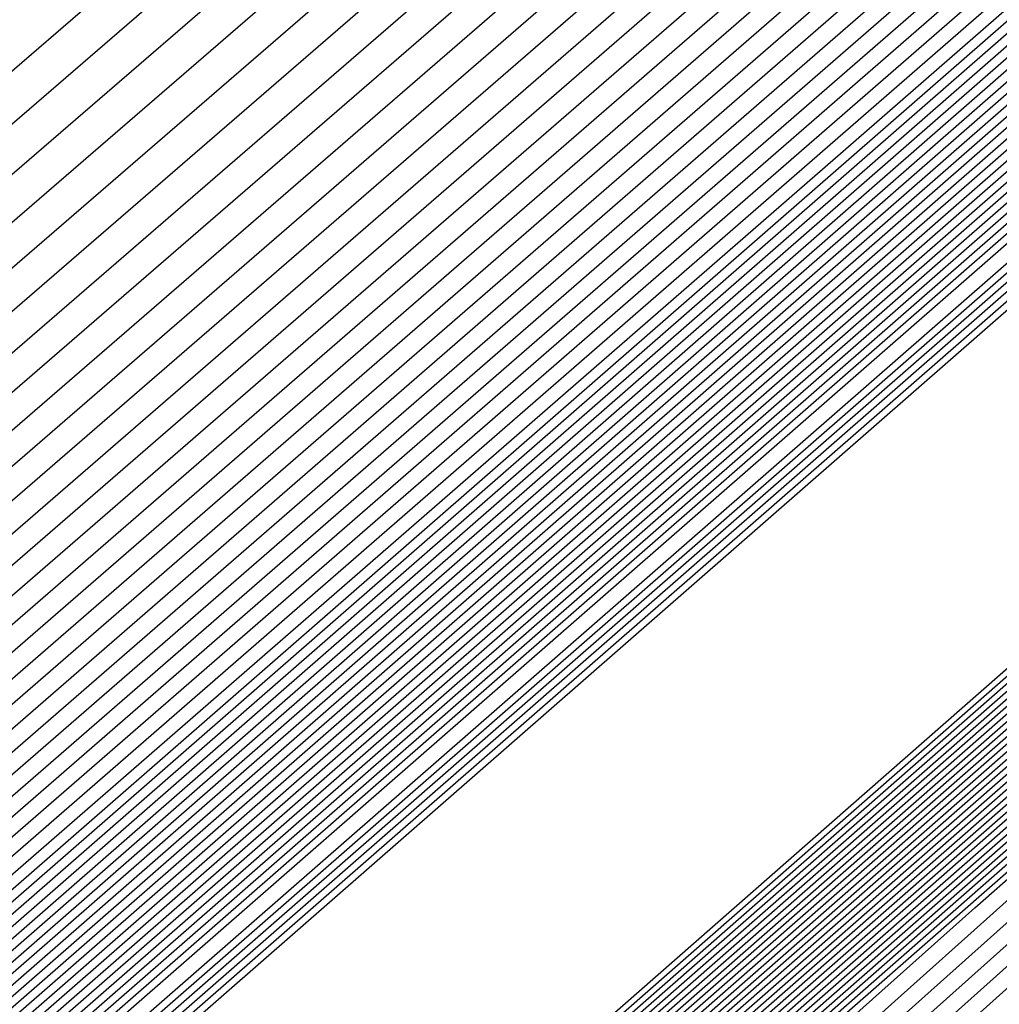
# Model space of a CAD drawing. Extents: x 3249832 to 3255657, y 13789405 to 13793316.
# Tile 737 of 1056: x 3253206.571 to 3253206.699, y 13791255.981 to 13791256.11. Entities that reach past the tile are written whole.
import ezdxf

# ---------------------------------------------------------------- set-up
doc = ezdxf.new("R2010")
doc.units = 0
doc.header["$LTSCALE"] = 100
doc.header["$MEASUREMENT"] = 0
for name, color, linetype in [('GRATIO_03231_CON', 1, 'CONTINUOUS'), ('GRATIO_0323_ICON', 1, 'CONTINUOUS'), ('TARGETS_EAST', 7, 'CONTINUOUS')]:
    doc.layers.add(name, color=color, linetype=linetype)

# ---------------------------------------------------------------- blocks, each defined once
blk = doc.blocks.new('Gratio_032316_contours')
at = {"layer": 'GRATIO_03231_CON', "color": 1, "linetype": 'Continuous', "flags": 128}
for points in [[(3253179.55027, 13791232.39503), (3253186.87441, 13791238.77001), (3253201.4775, 13791251.51898), (3253219.20823, 13791267.00714), (3253234.45763, 13791280.32933), (3253243.00028, 13791287.79153), (3253246.14511, 13791290.5444), (3253246.5846, 13791290.94974), (3253247.02187, 13791291.379), (3253250.20254, 13791294.24212), (3253258.88285, 13791301.95866), (3253274.44262, 13791315.73867), (3253292.7559, 13791331.95413), (3253308.32028, 13791345.76753)], [(3253180.16544, 13791232.93802), (3253187.28488, 13791239.13155), (3253201.72516, 13791251.73678), (3253219.33902, 13791267.12228), (3253234.51314, 13791280.37862), (3253243.01644, 13791287.80647), (3253246.14668, 13791290.54676), (3253246.58389, 13791290.95054), (3253247.01645, 13791291.37639), (3253250.16633, 13791294.21318), (3253258.7639, 13791301.85732), (3253274.17605, 13791315.50724), (3253292.31584, 13791331.56933), (3253307.73285, 13791345.25198)], [(3253180.78061, 13791233.481), (3253187.69534, 13791239.49309), (3253201.97282, 13791251.95458), (3253219.46981, 13791267.23741), (3253234.56866, 13791280.42791), (3253243.03259, 13791287.8214), (3253246.14825, 13791290.54912), (3253246.58317, 13791290.95133), (3253247.01103, 13791291.37378), (3253250.13013, 13791294.18424), (3253258.64495, 13791301.75599), (3253273.90947, 13791315.27582), (3253291.87577, 13791331.18453), (3253307.14542, 13791344.73643)], [(3253181.39578, 13791234.02399), (3253188.1058, 13791239.85463), (3253202.22048, 13791252.17237), (3253219.6006, 13791267.35254), (3253234.62418, 13791280.4772), (3253243.04874, 13791287.83633), (3253246.14982, 13791290.55149), (3253246.58246, 13791290.95213), (3253247.00561, 13791291.37117), (3253250.09393, 13791294.15529), (3253258.526, 13791301.65465), (3253273.6429, 13791315.0444), (3253291.4357, 13791330.79973), (3253306.55799, 13791344.22088)], [(3253182.62612, 13791235.10996), (3253188.92672, 13791240.5777), (3253202.71581, 13791252.60797), (3253219.86218, 13791267.58281), (3253234.73522, 13791280.57579), (3253243.08105, 13791287.8662), (3253246.15297, 13791290.55621), (3253246.58103, 13791290.95372), (3253246.99477, 13791291.36594), (3253250.02153, 13791294.09741), (3253258.2881, 13791301.45198), (3253273.10975, 13791314.58156), (3253290.55557, 13791330.03014), (3253305.38313, 13791343.18978)], [(3253183.24129, 13791235.65295), (3253189.33718, 13791240.93924), (3253202.96347, 13791252.82577), (3253219.99297, 13791267.69794), (3253234.79073, 13791280.62508), (3253243.0972, 13791287.88113), (3253246.15454, 13791290.55858), (3253246.58032, 13791290.95452), (3253246.98935, 13791291.36333), (3253249.98532, 13791294.06847), (3253258.16915, 13791301.35065), (3253272.84317, 13791314.35013), (3253290.11551, 13791329.64534), (3253304.7957, 13791342.67423)], [(3253189.74764, 13791241.30078), (3253203.21113, 13791253.04357), (3253220.12376, 13791267.81308), (3253234.84625, 13791280.67437), (3253243.11336, 13791287.89607), (3253246.15611, 13791290.56094), (3253246.57961, 13791290.95531), (3253246.98393, 13791291.36072), (3253249.94912, 13791294.03953), (3253258.05019, 13791301.24931), (3253272.5766, 13791314.11871), (3253289.67544, 13791329.26055), (3253304.20827, 13791342.15868)], [(3253190.1581, 13791241.66232), (3253203.45879, 13791253.26136), (3253220.25455, 13791267.92821), (3253234.90177, 13791280.72366), (3253243.12951, 13791287.911), (3253246.15768, 13791290.5633), (3253246.57889, 13791290.95611), (3253246.97851, 13791291.35811), (3253249.91292, 13791294.01058), (3253257.93124, 13791301.14798), (3253272.31002, 13791313.88729), (3253289.23538, 13791328.87575), (3253303.62084, 13791341.64313)], [(3253190.97902, 13791242.38539), (3253203.95411, 13791253.69696), (3253220.51613, 13791268.15847), (3253235.01281, 13791280.82224), (3253243.16182, 13791287.94087), (3253246.16082, 13791290.56803), (3253246.57747, 13791290.9577), (3253246.96767, 13791291.35288), (3253249.84051, 13791293.9527), (3253257.69334, 13791300.94531), (3253271.77687, 13791313.42445), (3253288.35525, 13791328.10615), (3253302.44598, 13791340.61203)], [(3253191.38948, 13791242.74693), (3253204.20177, 13791253.91476), (3253220.64692, 13791268.27361), (3253235.06832, 13791280.87154), (3253243.17797, 13791287.9558), (3253246.1624, 13791290.57039), (3253246.57675, 13791290.9585), (3253246.96225, 13791291.35027), (3253249.80431, 13791293.92376), (3253257.57439, 13791300.84397), (3253271.51029, 13791313.19303), (3253287.91518, 13791327.72135), (3253301.85855, 13791340.09648)], [(3253191.79994, 13791243.10847), (3253204.44943, 13791254.13256), (3253220.77772, 13791268.38874), (3253235.12384, 13791280.92083), (3253243.19412, 13791287.97073), (3253246.16397, 13791290.57276), (3253246.57604, 13791290.95929), (3253246.95683, 13791291.34766), (3253249.76811, 13791293.89481), (3253257.45544, 13791300.74264), (3253271.24372, 13791312.9616), (3253287.47511, 13791327.33655), (3253301.27112, 13791339.58093)], [(3253192.2104, 13791243.47001), (3253204.69709, 13791254.35035), (3253220.90851, 13791268.50387), (3253235.17936, 13791280.97012), (3253243.21028, 13791287.98567), (3253246.16554, 13791290.57512), (3253246.57533, 13791290.96009), (3253246.95142, 13791291.34505), (3253249.73191, 13791293.86587), (3253257.33649, 13791300.6413), (3253270.97714, 13791312.73018), (3253287.03505, 13791326.95176), (3253300.68369, 13791339.06538)], [(3253193.03132, 13791244.19308), (3253205.19242, 13791254.78595), (3253221.17009, 13791268.73414), (3253235.29039, 13791281.0687), (3253243.24258, 13791288.01553), (3253246.16868, 13791290.57985), (3253246.5739, 13791290.96168), (3253246.94058, 13791291.33982), (3253249.6595, 13791293.80799), (3253257.09858, 13791300.43863), (3253270.44399, 13791312.26734), (3253286.15492, 13791326.18216), (3253299.50883, 13791338.03428)], [(3253193.44178, 13791244.55462), (3253205.44008, 13791255.00375), (3253221.30088, 13791268.84927), (3253235.34591, 13791281.11799), (3253243.25874, 13791288.03047), (3253246.17025, 13791290.58221), (3253246.57319, 13791290.96248), (3253246.93516, 13791291.33721), (3253249.6233, 13791293.77904), (3253256.97963, 13791300.3373), (3253270.17741, 13791312.03592), (3253285.71485, 13791325.79737), (3253298.92139, 13791337.51873)], [(3253193.85224, 13791244.91616), (3253205.68774, 13791255.22155), (3253221.43167, 13791268.9644), (3253235.40143, 13791281.16728), (3253243.27489, 13791288.0454), (3253246.17182, 13791290.58457), (3253246.57247, 13791290.96327), (3253246.92974, 13791291.3346), (3253249.5871, 13791293.7501), (3253256.86068, 13791300.23596), (3253269.91084, 13791311.8045), (3253285.27479, 13791325.41257), (3253298.33396, 13791337.00318)], [(3253194.2627, 13791245.2777), (3253205.9354, 13791255.43934), (3253221.56246, 13791269.07954), (3253235.45695, 13791281.21658), (3253243.29104, 13791288.06033), (3253246.17339, 13791290.58694), (3253246.57176, 13791290.96407), (3253246.92432, 13791291.33198), (3253249.55089, 13791293.72116), (3253256.74173, 13791300.13463), (3253269.64426, 13791311.57307), (3253284.83472, 13791325.02777), (3253297.74653, 13791336.48763)], [(3253195.08362, 13791246.00077), (3253206.43072, 13791255.87494), (3253221.82404, 13791269.3098), (3253235.56798, 13791281.31516), (3253243.32335, 13791288.0902), (3253246.17654, 13791290.59166), (3253246.57033, 13791290.96566), (3253246.91348, 13791291.32676), (3253249.47849, 13791293.66327), (3253256.50383, 13791299.93196), (3253269.11111, 13791311.11023), (3253283.95459, 13791324.25817), (3253296.57167, 13791335.45653)], [(3253195.49408, 13791246.36231), (3253206.67838, 13791256.09274), (3253221.95483, 13791269.42494), (3253235.6235, 13791281.36445), (3253243.3395, 13791288.10513), (3253246.17811, 13791290.59402), (3253246.56962, 13791290.96646), (3253246.90806, 13791291.32415), (3253249.44229, 13791293.63433), (3253256.38488, 13791299.83062), (3253268.84454, 13791310.87881), (3253283.51452, 13791323.87338), (3253295.98424, 13791334.94098)], [(3253195.90454, 13791246.72385), (3253206.92604, 13791256.31054), (3253222.08562, 13791269.54007), (3253235.67902, 13791281.41374), (3253243.35566, 13791288.12007), (3253246.17968, 13791290.59639), (3253246.56891, 13791290.96725), (3253246.90264, 13791291.32154), (3253249.40609, 13791293.60539), (3253256.26593, 13791299.72929), (3253268.57796, 13791310.64739), (3253283.07446, 13791323.48858), (3253295.39681, 13791334.42543)], [(3253196.31501, 13791247.08539), (3253207.1737, 13791256.52833), (3253222.21641, 13791269.6552), (3253235.73454, 13791281.46303), (3253243.37181, 13791288.135), (3253246.18125, 13791290.59875), (3253246.56819, 13791290.96805), (3253246.89722, 13791291.31892), (3253249.36988, 13791293.57645), (3253256.14697, 13791299.62795), (3253268.31138, 13791310.41597), (3253282.63439, 13791323.10378), (3253294.80938, 13791333.90988)], [(3253197.13593, 13791247.80846), (3253207.66903, 13791256.96393), (3253222.47799, 13791269.88547), (3253235.84557, 13791281.56162), (3253243.40412, 13791288.16487), (3253246.18439, 13791290.60348), (3253246.56677, 13791290.96964), (3253246.88638, 13791291.3137), (3253249.29748, 13791293.51856), (3253255.90907, 13791299.42528), (3253267.77823, 13791309.95312), (3253281.75426, 13791322.33419), (3253293.63452, 13791332.87878)], [(3253197.54639, 13791248.17), (3253207.91669, 13791257.18173), (3253222.60878, 13791270.0006), (3253235.90109, 13791281.61091), (3253243.42027, 13791288.1798), (3253246.18596, 13791290.60584), (3253246.56605, 13791290.97044), (3253246.88096, 13791291.31109), (3253249.26128, 13791293.48962), (3253255.79012, 13791299.32395), (3253267.51166, 13791309.7217), (3253281.31419, 13791321.94939), (3253293.04709, 13791332.36323), (3253299.24948, 13791337.92415)], [(3253197.95685, 13791248.53154), (3253208.16435, 13791257.39953), (3253222.73957, 13791270.11573), (3253235.95661, 13791281.6602), (3253243.43643, 13791288.19473), (3253246.18754, 13791290.6082), (3253246.56534, 13791290.97123), (3253246.87554, 13791291.30847), (3253249.22507, 13791293.46068), (3253255.67117, 13791299.22261), (3253267.24508, 13791309.49028), (3253280.87413, 13791321.56459), (3253292.45966, 13791331.84768), (3253298.58416, 13791337.33876)], [(3253198.36731, 13791248.89308), (3253208.41201, 13791257.61732), (3253222.87037, 13791270.23087), (3253236.01213, 13791281.70949), (3253243.45258, 13791288.20967), (3253246.18911, 13791290.61057), (3253246.56463, 13791290.97203), (3253246.87012, 13791291.30586), (3253249.18887, 13791293.43173), (3253255.55222, 13791299.12128), (3253266.9785, 13791309.25886), (3253280.43407, 13791321.17979), (3253291.87223, 13791331.33213), (3253297.91884, 13791336.75338)], [(3253199.18823, 13791249.61615), (3253208.90733, 13791258.05292), (3253223.13195, 13791270.46113), (3253236.12316, 13791281.80807), (3253243.48489, 13791288.23953), (3253246.19225, 13791290.61529), (3253246.5632, 13791290.97362), (3253246.85928, 13791291.30064), (3253249.11647, 13791293.37385), (3253255.31432, 13791298.91861), (3253266.44535, 13791308.79601), (3253279.55394, 13791320.4102), (3253290.69737, 13791330.30103), (3253296.5882, 13791335.58261)], [(3253199.59869, 13791249.97769), (3253209.15499, 13791258.27072), (3253223.26274, 13791270.57626), (3253236.17868, 13791281.85736), (3253243.50104, 13791288.25447), (3253246.19382, 13791290.61766), (3253246.56249, 13791290.97442), (3253246.85386, 13791291.29803), (3253249.08026, 13791293.34491), (3253255.19536, 13791298.81727), (3253266.17878, 13791308.56459), (3253279.11387, 13791320.0254), (3253290.10994, 13791329.78548), (3253295.92288, 13791334.99723)], [(3253200.00915, 13791250.33923), (3253209.40265, 13791258.48852), (3253223.39353, 13791270.6914), (3253236.2342, 13791281.90666), (3253243.51719, 13791288.2694), (3253246.19539, 13791290.62002), (3253246.56177, 13791290.97521), (3253246.84844, 13791291.29541), (3253249.04406, 13791293.31596), (3253255.07641, 13791298.71594), (3253265.9122, 13791308.33317), (3253278.6738, 13791319.6406), (3253289.52251, 13791329.26993), (3253295.25756, 13791334.41184)], [(3253200.41961, 13791250.70077), (3253209.65031, 13791258.70631), (3253223.52432, 13791270.80653), (3253236.28972, 13791281.95595), (3253243.53335, 13791288.28434), (3253246.19696, 13791290.62238), (3253246.56106, 13791290.97601), (3253246.84302, 13791291.2928), (3253249.00786, 13791293.28702), (3253254.95746, 13791298.6146), (3253265.64563, 13791308.10175), (3253278.23374, 13791319.25581), (3253288.93508, 13791328.75438), (3253294.59224, 13791333.82646)], [(3253201.24053, 13791251.42384), (3253210.14563, 13791259.14191), (3253223.7859, 13791271.0368), (3253236.40075, 13791282.05453), (3253243.56565, 13791288.3142), (3253246.20011, 13791290.62711), (3253246.55963, 13791290.9776), (3253246.83219, 13791291.28758), (3253248.93546, 13791293.22914), (3253254.71956, 13791298.41193), (3253265.11248, 13791307.63891), (3253277.35361, 13791318.48621), (3253287.76022, 13791327.72328), (3253293.2616, 13791332.65569)], [(3253201.65099, 13791251.78538), (3253210.3933, 13791259.35971), (3253223.91669, 13791271.15193), (3253236.45627, 13791282.10382), (3253243.58181, 13791288.32914), (3253246.20168, 13791290.62947), (3253246.55892, 13791290.9784), (3253246.82677, 13791291.28496), (3253248.89925, 13791293.20019), (3253254.60061, 13791298.3106), (3253264.8459, 13791307.40749), (3253276.91354, 13791318.10141), (3253287.17279, 13791327.20773)], [(3253215.27891, 13791264.12388), (3253208.32754, 13791257.89481), (3253202.31158, 13791252.48555), (3253202.06145, 13791252.14692), (3253210.64096, 13791259.57751), (3253224.04748, 13791271.26706)], [(3253216.27123, 13791264.99994), (3253209.15191, 13791258.62312), (3253202.92675, 13791253.02854), (3253202.47191, 13791252.50846), (3253210.88862, 13791259.7953), (3253224.17827, 13791271.38219)], [(3253218.25586, 13791266.75207), (3253210.80067, 13791260.07975), (3253204.15709, 13791254.11451), (3253203.29283, 13791253.23153), (3253211.38394, 13791260.2309), (3253224.43985, 13791271.61246)], [(3253219.24818, 13791267.62813), (3253211.62504, 13791260.80806), (3253204.77226, 13791254.6575), (3253203.70329, 13791253.59307), (3253211.6316, 13791260.4487), (3253224.57064, 13791271.72759)], [(3253220.24049, 13791268.50419), (3253212.44942, 13791261.53637), (3253205.38743, 13791255.20049), (3253204.11375, 13791253.95461), (3253211.87926, 13791260.6665), (3253224.70143, 13791271.84272)], [(3253221.23281, 13791269.38026), (3253213.2738, 13791262.26468), (3253206.0026, 13791255.74348), (3253204.52421, 13791254.31615), (3253212.12692, 13791260.88429), (3253224.83222, 13791271.95786)], [(3253223.21744, 13791271.13238), (3253214.92255, 13791263.72131), (3253207.23294, 13791256.82945), (3253205.34514, 13791255.03922), (3253212.62225, 13791261.31989), (3253225.0938, 13791272.18812)], [(3253215.74693, 13791264.44962), (3253207.84811, 13791257.37244), (3253205.7556, 13791255.40076), (3253212.86991, 13791261.53769), (3253225.22459, 13791272.30326)]]:
    blk.add_lwpolyline(points, dxfattribs=at)
at = {"layer": 'GRATIO_03231_CON', "color": 5, "linetype": 'Continuous', "flags": 128}
for points in [[(3253178.31993, 13791231.30905), (3253186.05349, 13791238.04694), (3253200.98218, 13791251.08338), (3253218.94665, 13791266.77688), (3253234.34659, 13791280.23075), (3253242.96798, 13791287.76167), (3253246.14197, 13791290.53967), (3253246.58603, 13791290.94815), (3253247.02107, 13791291.37394), (3253250.18182, 13791294.2177), (3253258.80647, 13791301.88356), (3253274.26937, 13791315.56557), (3253292.48955, 13791331.61762), (3253308.02221, 13791345.18354)], [(3253177.70476, 13791230.76607), (3253185.64303, 13791237.6854), (3253200.73452, 13791250.86558), (3253218.81586, 13791266.66175), (3253234.29107, 13791280.18146), (3253242.95182, 13791287.74673), (3253246.1404, 13791290.53731), (3253246.58674, 13791290.94735), (3253247.01436, 13791291.36584), (3253250.12102, 13791294.16091), (3253258.59804, 13791301.69555), (3253273.79626, 13791315.14336), (3253291.70456, 13791330.92064), (3253306.97134, 13791344.25434)], [(3253177.08958, 13791230.22308), (3253185.23257, 13791237.32386), (3253200.48686, 13791250.64779), (3253218.68507, 13791266.54661), (3253234.23556, 13791280.13216), (3253242.93567, 13791287.7318), (3253246.13883, 13791290.53495), (3253246.58745, 13791290.94656), (3253247.00766, 13791291.35773), (3253250.06022, 13791294.10413), (3253258.38961, 13791301.50754), (3253273.32314, 13791314.72115), (3253290.91956, 13791330.22366), (3253305.92046, 13791343.32515)], [(3253176.47441, 13791229.68009), (3253184.82211, 13791236.96232), (3253200.23919, 13791250.42999), (3253218.55428, 13791266.43148), (3253234.18004, 13791280.08287), (3253242.91952, 13791287.71687), (3253246.13725, 13791290.53258), (3253246.58817, 13791290.94576), (3253247.00095, 13791291.34963), (3253249.99942, 13791294.04734), (3253258.18118, 13791301.31953), (3253272.85003, 13791314.29894), (3253290.13456, 13791329.52668), (3253304.86958, 13791342.39595)], [(3253175.24407, 13791228.59412), (3253184.00119, 13791236.23925), (3253199.74387, 13791249.99439), (3253218.2927, 13791266.20121), (3253234.069, 13791279.98429), (3253242.88721, 13791287.687), (3253246.13411, 13791290.52786), (3253246.58959, 13791290.94417), (3253246.98754, 13791291.33342), (3253249.87782, 13791293.93376), (3253257.76432, 13791300.94351), (3253271.9038, 13791313.45451), (3253288.56457, 13791328.13272), (3253302.76783, 13791340.53756)], [(3253196.57706, 13791247.03615), (3253203.47105, 13791253.1938), (3253218.75951, 13791266.60126), (3253234.06971, 13791279.98413), (3253242.88772, 13791287.68662), (3253246.13462, 13791290.52731), (3253246.59031, 13791290.94338), (3253246.98083, 13791291.32532), (3253249.81702, 13791293.87697), (3253257.55589, 13791300.7555), (3253271.43068, 13791313.0323), (3253287.77957, 13791327.43574), (3253301.71695, 13791339.60837)], [(3253196.71057, 13791247.15254), (3253203.58621, 13791253.29381), (3253218.83398, 13791266.66558), (3253234.10345, 13791280.01283), (3253242.89801, 13791287.6948), (3253246.13636, 13791290.52784), (3253246.59102, 13791290.94258), (3253246.97413, 13791291.31721), (3253249.75622, 13791293.82018), (3253257.34746, 13791300.56749), (3253270.95757, 13791312.61009), (3253286.99457, 13791326.73875), (3253300.66608, 13791338.67918)], [(3253196.84408, 13791247.26894), (3253203.70137, 13791253.39382), (3253218.90845, 13791266.7299), (3253234.13718, 13791280.04153), (3253242.9083, 13791287.70297), (3253246.13809, 13791290.52836), (3253246.59174, 13791290.94178), (3253246.96742, 13791291.30911), (3253249.69542, 13791293.76339), (3253257.13903, 13791300.37948), (3253270.48445, 13791312.18788), (3253286.20957, 13791326.04177), (3253299.6152, 13791337.74998)], [(3253197.11109, 13791247.50174), (3253203.93169, 13791253.59384), (3253219.0574, 13791266.85855), (3253234.20465, 13791280.09892), (3253242.92888, 13791287.71932), (3253246.14156, 13791290.52941), (3253246.59316, 13791290.94019), (3253246.95401, 13791291.2929), (3253249.57383, 13791293.64981), (3253256.72217, 13791300.00346), (3253269.53822, 13791311.34346), (3253284.63958, 13791324.64781), (3253297.51345, 13791335.89159)], [(3253197.2446, 13791247.61813), (3253204.04685, 13791253.69384), (3253219.13187, 13791266.92287), (3253234.23839, 13791280.12762), (3253242.93918, 13791287.72749), (3253246.1433, 13791290.52994), (3253246.59388, 13791290.9394), (3253246.9473, 13791291.28479), (3253249.51303, 13791293.59302), (3253256.51374, 13791299.81545), (3253269.06511, 13791310.92125), (3253283.85458, 13791323.95083), (3253296.46257, 13791334.9624)], [(3253197.37811, 13791247.73453), (3253204.16201, 13791253.79385), (3253219.20635, 13791266.98719), (3253234.27212, 13791280.15631), (3253242.94947, 13791287.73567), (3253246.14503, 13791290.53046), (3253246.59459, 13791290.9386), (3253246.9406, 13791291.27669), (3253249.45223, 13791293.53623), (3253256.30531, 13791299.62744), (3253268.59199, 13791310.49904), (3253283.06958, 13791323.25385), (3253295.41169, 13791334.0332)], [(3253197.51162, 13791247.85093), (3253204.27717, 13791253.89386), (3253219.28082, 13791267.05151), (3253234.30586, 13791280.18501), (3253242.95976, 13791287.74384), (3253246.14676, 13791290.53099), (3253246.5953, 13791290.9378), (3253246.93389, 13791291.26859), (3253249.39143, 13791293.47944), (3253256.09688, 13791299.43942), (3253268.11888, 13791310.07683), (3253282.28459, 13791322.55687), (3253294.36082, 13791333.10401)], [(3253197.77863, 13791248.08372), (3253204.50749, 13791254.09388), (3253219.42977, 13791267.18016), (3253234.37333, 13791280.2424), (3253242.98034, 13791287.76019), (3253246.15023, 13791290.53204), (3253246.59673, 13791290.93621), (3253246.92048, 13791291.25238), (3253249.26983, 13791293.36586), (3253255.68002, 13791299.0634), (3253267.17265, 13791309.2324), (3253280.71459, 13791321.16291), (3253292.25906, 13791331.24562), (3253298.86322, 13791336.86351)], [(3253197.91214, 13791248.20012), (3253204.62265, 13791254.19388), (3253219.50424, 13791267.24448), (3253234.40706, 13791280.2711), (3253242.99064, 13791287.76837), (3253246.15197, 13791290.53257), (3253246.59744, 13791290.93542), (3253246.91378, 13791291.24427), (3253249.20903, 13791293.30907), (3253255.47159, 13791298.87539), (3253266.69953, 13791308.81019), (3253279.9296, 13791320.46593), (3253291.20819, 13791330.31643), (3253297.66843, 13791335.81202)], [(3253198.04565, 13791248.31651), (3253204.73781, 13791254.29389), (3253219.57872, 13791267.3088), (3253234.4408, 13791280.2998), (3253243.00093, 13791287.77654), (3253246.1537, 13791290.53309), (3253246.59816, 13791290.93462), (3253246.90707, 13791291.23617), (3253249.14823, 13791293.25228), (3253255.26316, 13791298.68738), (3253266.22642, 13791308.38798), (3253279.1446, 13791319.76895), (3253290.15731, 13791329.38723), (3253296.47364, 13791334.76054)], [(3253198.17916, 13791248.43291), (3253204.85297, 13791254.3939), (3253219.65319, 13791267.37312), (3253234.47453, 13791280.32849), (3253243.01122, 13791287.78471), (3253246.15544, 13791290.53362), (3253246.59887, 13791290.93382), (3253246.90036, 13791291.22806), (3253249.08743, 13791293.19549), (3253255.05473, 13791298.49937), (3253265.7533, 13791307.96577), (3253278.3596, 13791319.07197), (3253289.10643, 13791328.45804), (3253295.27885, 13791333.70905)], [(3253198.44617, 13791248.6657), (3253205.08329, 13791254.59392), (3253219.80214, 13791267.50177), (3253234.542, 13791280.38589), (3253243.0318, 13791287.80106), (3253246.15891, 13791290.53467), (3253246.6003, 13791290.93223), (3253246.88695, 13791291.21186), (3253248.96583, 13791293.08191), (3253254.63787, 13791298.12335), (3253264.80707, 13791307.12135), (3253276.7896, 13791317.678), (3253287.00468, 13791326.59965), (3253292.88927, 13791331.60608), (3253295.95133, 13791334.07094)], [(3253198.57968, 13791248.7821), (3253205.19845, 13791254.69392), (3253219.87661, 13791267.56609), (3253234.57574, 13791280.41459), (3253243.04209, 13791287.80924), (3253246.16064, 13791290.53519), (3253246.60101, 13791290.93144), (3253246.88025, 13791291.20375), (3253248.90503, 13791293.02512), (3253254.42944, 13791297.93534), (3253264.33396, 13791306.69914), (3253276.00461, 13791316.98102), (3253285.9538, 13791325.67045), (3253291.69448, 13791330.55459), (3253294.7416, 13791333.01142)], [(3253198.71319, 13791248.8985), (3253205.31361, 13791254.79393), (3253219.95108, 13791267.63041), (3253234.60947, 13791280.44328), (3253243.05239, 13791287.81741), (3253246.16237, 13791290.53572), (3253246.60172, 13791290.93064), (3253246.87354, 13791291.19565), (3253248.84423, 13791292.96834), (3253254.22101, 13791297.74733), (3253263.86084, 13791306.27693), (3253275.21961, 13791316.28404), (3253284.90293, 13791324.74126), (3253290.49969, 13791329.50311), (3253293.53187, 13791331.9519)], [(3253198.8467, 13791249.0149), (3253205.42877, 13791254.89394), (3253220.02556, 13791267.69473), (3253234.64321, 13791280.47198), (3253243.06268, 13791287.82558), (3253246.16411, 13791290.53624), (3253246.60244, 13791290.92984), (3253246.86684, 13791291.18754), (3253248.78343, 13791292.91155), (3253254.01258, 13791297.55932), (3253263.38773, 13791305.85472), (3253274.43461, 13791315.58706), (3253283.85205, 13791323.81207), (3253289.3049, 13791328.45162), (3253292.32214, 13791330.89237), (3253295.39879, 13791333.38715)], [(3253199.11371, 13791249.24769), (3253205.65909, 13791255.09396), (3253220.17451, 13791267.82338), (3253234.71068, 13791280.52937), (3253243.08326, 13791287.84193), (3253246.16758, 13791290.53729), (3253246.60386, 13791290.92825), (3253246.85342, 13791291.17133), (3253248.66183, 13791292.79797), (3253253.59572, 13791297.1833), (3253262.4415, 13791305.01029), (3253272.86462, 13791314.1931), (3253281.7503, 13791321.95368), (3253286.91532, 13791326.34865), (3253289.90268, 13791328.77333), (3253293.18693, 13791331.45768)], [(3253199.24722, 13791249.36409), (3253205.77425, 13791255.19397), (3253220.24898, 13791267.8877), (3253234.74441, 13791280.55807), (3253243.09355, 13791287.85011), (3253246.16931, 13791290.53782), (3253246.60458, 13791290.92746), (3253246.84672, 13791291.16323), (3253248.60103, 13791292.74118), (3253253.38729, 13791296.99529), (3253261.96839, 13791304.58808), (3253272.07962, 13791313.49612), (3253280.69942, 13791321.02448), (3253285.72053, 13791325.29717), (3253288.69295, 13791327.71381), (3253292.081, 13791330.49295), (3253297.61917, 13791335.1971)], [(3253199.38073, 13791249.48048), (3253205.88941, 13791255.29397), (3253220.32345, 13791267.95202), (3253234.77815, 13791280.58677), (3253243.10385, 13791287.85828), (3253246.17105, 13791290.53834), (3253246.60529, 13791290.92666), (3253246.84001, 13791291.15513), (3253248.54023, 13791292.68439), (3253253.17886, 13791296.80728), (3253261.49527, 13791304.16587), (3253271.29462, 13791312.79914), (3253279.64854, 13791320.09529), (3253284.52574, 13791324.24568), (3253287.48322, 13791326.65429), (3253290.97507, 13791329.52822), (3253296.71525, 13791334.41022)], [(3253199.51424, 13791249.59688), (3253206.00457, 13791255.39398), (3253220.39793, 13791268.01634), (3253234.81188, 13791280.61546), (3253243.11414, 13791287.86646), (3253246.17278, 13791290.53887), (3253246.606, 13791290.92586), (3253246.83331, 13791291.14702), (3253248.47943, 13791292.6276), (3253252.97044, 13791296.61927), (3253261.02215, 13791303.74366), (3253270.50962, 13791312.10216), (3253278.59767, 13791319.16609), (3253283.33095, 13791323.1942), (3253286.27349, 13791325.59476), (3253289.86914, 13791328.56348), (3253295.81132, 13791333.62334)], [(3253199.78125, 13791249.82967), (3253206.23489, 13791255.594), (3253220.54687, 13791268.14499), (3253234.87935, 13791280.67286), (3253243.13472, 13791287.8828), (3253246.17625, 13791290.53992), (3253246.60743, 13791290.92427), (3253246.8199, 13791291.13081), (3253248.35784, 13791292.51402), (3253252.55358, 13791296.24325), (3253260.07593, 13791302.89924), (3253268.93963, 13791310.70819), (3253276.49591, 13791317.3077), (3253280.94137, 13791321.09123), (3253283.85403, 13791323.47572), (3253287.65728, 13791326.63402), (3253294.00347, 13791332.04958)], [(3253199.91476, 13791249.94607), (3253206.35005, 13791255.69401), (3253220.62135, 13791268.20931), (3253234.91309, 13791280.70156), (3253243.14501, 13791287.89098), (3253246.17798, 13791290.54045), (3253246.60814, 13791290.92348), (3253246.81319, 13791291.12271), (3253248.29704, 13791292.45723), (3253252.34515, 13791296.05524), (3253259.60281, 13791302.47703), (3253268.15463, 13791310.01121), (3253275.44504, 13791316.37851), (3253279.74658, 13791320.03974), (3253282.6443, 13791322.4162), (3253286.55135, 13791325.66929), (3253293.09954, 13791331.2627), (3253300.79521, 13791337.86923)], [(3253200.04827, 13791250.06247), (3253206.46521, 13791255.79401), (3253220.69582, 13791268.27363), (3253234.94682, 13791280.73025), (3253243.15531, 13791287.89915), (3253246.17972, 13791290.54097), (3253246.60886, 13791290.92268), (3253246.80649, 13791291.1146), (3253248.23624, 13791292.40044), (3253252.13672, 13791295.86723), (3253259.1297, 13791302.05482), (3253267.36963, 13791309.31423), (3253274.39416, 13791315.44932), (3253278.55179, 13791318.98826), (3253281.43456, 13791321.35667), (3253285.44542, 13791324.70455), (3253292.19561, 13791330.47582), (3253300.12972, 13791337.29016)], [(3253200.18178, 13791250.17887), (3253206.58037, 13791255.89402), (3253220.77029, 13791268.33795), (3253234.98056, 13791280.75895), (3253243.1656, 13791287.90733), (3253246.18145, 13791290.5415), (3253246.60957, 13791290.92188), (3253246.79978, 13791291.1065), (3253248.17544, 13791292.34365), (3253251.92829, 13791295.67922), (3253258.65658, 13791301.63261), (3253266.58464, 13791308.61725), (3253273.34328, 13791314.52012), (3253277.357, 13791317.93677), (3253280.22483, 13791320.29715), (3253284.33949, 13791323.73982), (3253291.29169, 13791329.68894), (3253299.46423, 13791336.71108)], [(3253200.44879, 13791250.41166), (3253206.81069, 13791256.09404), (3253220.91924, 13791268.4666), (3253235.04803, 13791280.81634), (3253243.18618, 13791287.92368), (3253246.18492, 13791290.54255), (3253246.611, 13791290.92029), (3253246.78637, 13791291.09029), (3253248.05384, 13791292.23007), (3253251.51143, 13791295.3032), (3253257.71035, 13791300.78818), (3253265.01464, 13791307.22329), (3253271.24153, 13791312.66173), (3253274.96742, 13791315.8338), (3253277.80537, 13791318.17811), (3253282.12763, 13791321.81036), (3253289.48383, 13791328.11518), (3253298.13324, 13791335.55292)], [(3253200.5823, 13791250.52806), (3253206.92586, 13791256.19405), (3253220.99372, 13791268.53092), (3253235.08176, 13791280.84504), (3253243.19647, 13791287.93185), (3253246.18666, 13791290.54307), (3253246.61171, 13791290.9195), (3253246.77966, 13791291.08219), (3253247.99304, 13791292.17328), (3253251.303, 13791295.11519), (3253257.23724, 13791300.36597), (3253264.22964, 13791306.52631), (3253270.19065, 13791311.73254), (3253273.77263, 13791314.78231), (3253276.59564, 13791317.11859), (3253281.0217, 13791320.84562), (3253288.57991, 13791327.3283), (3253297.46775, 13791334.97385)], [(3253200.71581, 13791250.64445), (3253207.04102, 13791256.29406), (3253221.06819, 13791268.59524), (3253235.1155, 13791280.87374), (3253243.20676, 13791287.94002), (3253246.18839, 13791290.5436), (3253246.61242, 13791290.9187), (3253246.77296, 13791291.07408), (3253247.93224, 13791292.11649), (3253251.09457, 13791294.92718), (3253256.76412, 13791299.94376), (3253263.44465, 13791305.82933), (3253269.13978, 13791310.80334), (3253272.57784, 13791313.73083), (3253275.38591, 13791316.05906), (3253279.91577, 13791319.88089), (3253287.67598, 13791326.54142), (3253296.80226, 13791334.39477)], [(3253200.84932, 13791250.76085), (3253207.15618, 13791256.39406), (3253221.14266, 13791268.65956), (3253235.14923, 13791280.90243), (3253243.21706, 13791287.9482), (3253246.19012, 13791290.54412), (3253246.61314, 13791290.9179), (3253246.76625, 13791291.06598), (3253247.87144, 13791292.0597), (3253250.88614, 13791294.73917), (3253256.29101, 13791299.52155), (3253262.65965, 13791305.13235), (3253268.0889, 13791309.87415), (3253271.38305, 13791312.67934), (3253274.17618, 13791314.99954), (3253278.80984, 13791318.91616), (3253286.77206, 13791325.75454), (3253296.13677, 13791333.81569)]]:
    blk.add_lwpolyline(points, dxfattribs=at)
at = {"layer": 'GRATIO_0323_ICON', "color": 7, "linetype": 'Continuous', "flags": 128}
for points in [[(3253175.85924, 13791229.13711), (3253184.41165, 13791236.60078), (3253199.99153, 13791250.21219), (3253218.42349, 13791266.31635), (3253234.12452, 13791280.03358), (3253242.90336, 13791287.70193), (3253246.13568, 13791290.53022), (3253246.58888, 13791290.94497), (3253246.99424, 13791291.34152), (3253249.93862, 13791293.99055), (3253257.97275, 13791301.13152), (3253272.37691, 13791313.87673), (3253289.34956, 13791328.8297), (3253303.81871, 13791341.46676)], [(3253182.01095, 13791234.56698), (3253188.51626, 13791240.21616), (3253202.46814, 13791252.39017), (3253219.73139, 13791267.46768), (3253234.6797, 13791280.5265), (3253243.0649, 13791287.85127), (3253246.1514, 13791290.55385), (3253246.58175, 13791290.95293), (3253247.00019, 13791291.36856), (3253250.05773, 13791294.12635), (3253258.40705, 13791301.55332), (3253273.37632, 13791314.81298), (3253290.99564, 13791330.41494), (3253305.97056, 13791343.70533)], [(3253196.97758, 13791247.38534), (3253203.81653, 13791253.49383), (3253218.98293, 13791266.79423), (3253234.17092, 13791280.07022), (3253242.91859, 13791287.71115), (3253246.13983, 13791290.52889), (3253246.59245, 13791290.94099), (3253246.96072, 13791291.301), (3253249.63462, 13791293.7066), (3253256.9306, 13791300.19147), (3253270.01134, 13791311.76567), (3253285.42458, 13791325.34479), (3253298.56432, 13791336.82079)], [(3253197.64512, 13791247.96732), (3253204.39233, 13791253.99387), (3253219.3553, 13791267.11584), (3253234.33959, 13791280.21371), (3253242.97005, 13791287.75202), (3253246.1485, 13791290.53152), (3253246.59602, 13791290.93701), (3253246.92719, 13791291.26048), (3253249.33063, 13791293.42265), (3253255.88845, 13791299.25141), (3253267.64576, 13791309.65462), (3253281.49959, 13791321.85989), (3253293.30994, 13791332.17482)], [(3253198.31266, 13791248.54931), (3253204.96813, 13791254.49391), (3253219.72766, 13791267.43745), (3253234.50827, 13791280.35719), (3253243.02151, 13791287.79289), (3253246.15717, 13791290.53414), (3253246.59958, 13791290.93303), (3253246.89366, 13791291.21996), (3253249.02663, 13791293.1387), (3253254.8463, 13791298.31136), (3253265.28019, 13791307.54356), (3253277.5746, 13791318.37498), (3253288.05556, 13791327.52884), (3253294.08406, 13791332.65756)], [(3253190.56856, 13791242.02386), (3253203.70645, 13791253.47916), (3253220.38534, 13791268.04334), (3253234.95729, 13791280.77295), (3253243.14566, 13791287.92593), (3253246.15925, 13791290.56567), (3253246.57818, 13791290.95691), (3253246.97309, 13791291.35549), (3253249.87672, 13791293.98164), (3253257.81229, 13791301.04664), (3253272.04344, 13791313.65587), (3253288.79531, 13791328.49095), (3253303.03341, 13791341.12758)], [(3253198.9802, 13791249.13129), (3253205.54393, 13791254.99395), (3253220.10003, 13791267.75905), (3253234.67694, 13791280.50068), (3253243.07297, 13791287.83376), (3253246.16584, 13791290.53677), (3253246.60315, 13791290.92905), (3253246.86013, 13791291.17944), (3253248.72263, 13791292.85476), (3253253.80415, 13791297.37131), (3253262.91461, 13791305.43251), (3253273.64961, 13791314.89008), (3253282.80117, 13791322.88287), (3253288.11011, 13791327.40014), (3253291.11241, 13791329.83285), (3253294.29286, 13791332.42241)], [(3253199.64774, 13791249.71328), (3253206.11974, 13791255.49399), (3253220.4724, 13791268.08067), (3253234.84562, 13791280.64416), (3253243.12443, 13791287.87463), (3253246.17452, 13791290.53939), (3253246.60672, 13791290.92507), (3253246.8266, 13791291.13892), (3253248.41864, 13791292.57081), (3253252.76201, 13791296.43126), (3253260.54904, 13791303.32145), (3253269.72463, 13791311.40518), (3253277.54679, 13791318.2369), (3253282.13616, 13791322.14271), (3253285.06376, 13791324.53524), (3253288.76321, 13791327.59875), (3253294.90739, 13791332.83646)], [(3253200.31528, 13791250.29526), (3253206.69554, 13791255.99403), (3253220.84477, 13791268.40227), (3253235.01429, 13791280.78765), (3253243.17589, 13791287.9155), (3253246.18319, 13791290.54202), (3253246.61028, 13791290.92109), (3253246.79307, 13791291.0984), (3253248.11464, 13791292.28686), (3253251.71986, 13791295.49121), (3253258.18347, 13791301.21039), (3253265.79964, 13791307.92027), (3253272.29241, 13791313.59093), (3253276.16221, 13791316.88528), (3253279.0151, 13791319.23763), (3253283.23356, 13791322.77509), (3253290.38776, 13791328.90206), (3253298.79874, 13791336.132)], [(3253192.62086, 13791243.83154), (3253204.94475, 13791254.56815), (3253221.0393, 13791268.61901), (3253235.23488, 13791281.01941), (3253243.22643, 13791288.0006), (3253246.16711, 13791290.57748), (3253246.57461, 13791290.96089), (3253246.946, 13791291.34243), (3253249.6957, 13791293.83693), (3253257.21754, 13791300.53997), (3253270.71056, 13791312.49876), (3253286.59498, 13791326.56696), (3253300.09626, 13791338.54983)], [(3253200.98282, 13791250.87725), (3253207.27134, 13791256.49407), (3253221.21714, 13791268.72389), (3253235.18297, 13791280.93113), (3253243.22735, 13791287.95637), (3253246.19186, 13791290.54465), (3253246.61385, 13791290.91711), (3253246.75955, 13791291.05787), (3253247.81064, 13791292.00291), (3253250.67771, 13791294.55116), (3253255.81789, 13791299.09934), (3253261.87465, 13791304.43537), (3253267.03802, 13791308.94496), (3253270.18826, 13791311.62786), (3253272.96645, 13791313.94002), (3253277.70391, 13791317.95143), (3253285.86813, 13791324.96766), (3253295.47128, 13791333.23661)], [(3253194.67316, 13791245.63924), (3253206.18306, 13791255.65714), (3253221.69325, 13791269.19467), (3253235.51247, 13791281.26587), (3253243.3072, 13791288.07527), (3253246.17497, 13791290.5893), (3253246.57105, 13791290.96487), (3253246.9189, 13791291.32937), (3253249.51469, 13791293.69222), (3253256.62278, 13791300.03329), (3253269.37769, 13791311.34165), (3253284.39466, 13791324.64297), (3253297.1591, 13791335.97208)], [(3253196.72547, 13791247.44693), (3253207.42136, 13791256.74613), (3253222.3472, 13791269.77033), (3253235.79006, 13791281.51232), (3253243.38797, 13791288.14993), (3253246.18282, 13791290.60111), (3253246.56748, 13791290.96885), (3253246.8918, 13791291.31631), (3253249.33368, 13791293.5475), (3253256.02802, 13791299.52662), (3253268.04481, 13791310.18454), (3253282.19433, 13791322.71898), (3253294.22195, 13791333.39433)], [(3253198.77777, 13791249.25461), (3253208.65967, 13791257.83512), (3253223.00116, 13791270.346), (3253236.06765, 13791281.75878), (3253243.46873, 13791288.2246), (3253246.19068, 13791290.61293), (3253246.56391, 13791290.97283), (3253246.8647, 13791291.30325), (3253249.15267, 13791293.40279), (3253255.43327, 13791299.01994), (3253266.71193, 13791309.02744), (3253279.994, 13791320.795), (3253291.2848, 13791330.81658), (3253297.25352, 13791336.168)], [(3253200.83007, 13791251.06231), (3253209.89797, 13791258.92411), (3253223.65511, 13791270.92166), (3253236.34523, 13791282.00524), (3253243.5495, 13791288.29927), (3253246.19853, 13791290.62475), (3253246.56034, 13791290.9768), (3253246.83761, 13791291.29019), (3253248.97166, 13791293.25808), (3253254.83851, 13791298.51327), (3253265.37905, 13791307.87033), (3253277.79367, 13791318.87101), (3253288.34765, 13791328.23883), (3253293.92692, 13791333.24107)], [(3253217.26355, 13791265.876), (3253209.97629, 13791259.35143), (3253203.54192, 13791253.57153), (3253202.88237, 13791252.87), (3253211.13628, 13791260.0131), (3253224.30906, 13791271.49733)], [(3253222.22513, 13791270.25632), (3253214.09818, 13791262.993), (3253206.61777, 13791256.28646), (3253204.93468, 13791254.67769), (3253212.37458, 13791261.10209), (3253224.96301, 13791272.07299)]]:
    blk.add_lwpolyline(points, dxfattribs=at)

msp = doc.modelspace()

# ---------------------------------------------------------------- block references
at = {"layer": 'TARGETS_EAST'}
msp.add_blockref('Gratio_032316_contours', (0, 0), dxfattribs=at)

doc.saveas('drawing.dxf')
